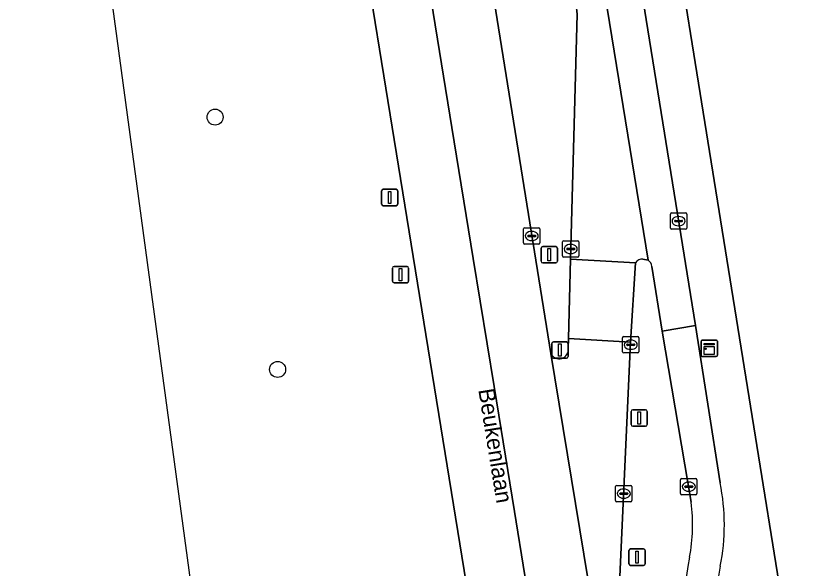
# Model space of a CAD drawing. Extents: x 159262 to 160143, y 383399 to 384319.
# Drawn here: x 159350.25 to 159399.17, y 383448.25 to 383481.97 of the extents above; entities that cross this region are included whole.
import ezdxf

# ---------------------------------------------------------------- set-up
doc = ezdxf.new("R2010")
doc.units = 0
for name, color, linetype in [('IMGEO_Berm_groen', 7, 'Continuous'), ('IMGEO_Boom', 7, 'Continuous'), ('IMGEO_Erf', 7, 'Continuous'), ('IMGEO_Fietspad_open', 7, 'Continuous'), ('IMGEO_Kast', 7, 'Continuous'), ('IMGEO_Kolk', 7, 'Continuous'), ('IMGEO_Lichtmast', 7, 'Continuous'), ('IMGEO_Openbare_ruimte_label', 7, 'Continuous'), ('IMGEO_Rijbaan_lokaal_gesloten', 7, 'Continuous'), ('IMGEO_Rijbaan_lokaal_open', 7, 'Continuous'), ('IMGEO_Rijbaan_regionaal_gesloten', 7, 'Continuous'), ('IMGEO_Verkeersbordpaal', 7, 'Continuous'), ('IMGEO_Verkeerseiland_groen', 7, 'Continuous'), ('IMGEO_Voetpad_open', 7, 'Continuous')]:
    doc.layers.add(name, color=color, linetype=linetype)

msp = doc.modelspace()

# ---------------------------------------------------------------- linework, layer by layer
at = {"layer": 'IMGEO_Berm_groen'}
for points in [[(159368.679, 383422.601), (159369.095, 383421.341), (159380.669, 383429.119), (159367.261, 383511.764), (159363.844, 383532.545)], [(159350.246, 383528.852), (159350.892, 383521.287), (159361.209, 383445.028)], [(159373.203, 383521.75), (159374.599, 383512.896), (159382.872, 383461.395)], [(159383.928, 383461.718), (159383.954, 383462.302), (159384.076, 383467.136), (159384.482, 383482.078), (159384.42, 383482.66)]]:
    msp.add_lwpolyline(points, dxfattribs=at)
msp.add_arc((159383.381, 383461.62), 0.556, 203.8516, 10.1631, dxfattribs=at)
at = {"layer": 'IMGEO_Boom'}
for centre in [(159362.391, 383475.803), (159366.206, 383460.413)]:
    msp.add_circle(centre, 0.489, dxfattribs=at)
at = {"layer": 'IMGEO_Erf'}
msp.add_lwpolyline([(159388.351, 383496.339), (159388.896, 383496.455), (159398.537, 383436.587)], dxfattribs=at)
at = {"layer": 'IMGEO_Fietspad_open'}
msp.add_lwpolyline([(159393.202, 383453.494), (159391.692, 383463.101), (159389.673, 383462.75), (159391.436, 383452.315)], dxfattribs=at)
for centre, radius, start, end in [((159380.536, 383450.935), 12.922, 348.7336, 11.4242), ((159380.345, 383450.958), 11.174, 349.6806, 6.9771), ((159412.156, 383444.646), 21.259, 168.3033, 192.4442), ((159413.674, 383444.528), 20.83, 169.2581, 190.8154)]:
    msp.add_arc(centre, radius, start, end, dxfattribs=at)
at = {"layer": 'IMGEO_Kast'}
for p, q in [((159392.036, 383461.283), (159392.036, 383462.124)), ((159392.036, 383462.124), (159392.036, 383461.283)), ((159392.111, 383462.208), (159392.952, 383462.208)), ((159392.952, 383462.208), (159392.111, 383462.208)), ((159393.036, 383462.133), (159393.036, 383461.292)), ((159393.036, 383461.292), (159393.036, 383462.133)), ((159392.961, 383461.208), (159392.12, 383461.208)), ((159392.12, 383461.208), (159392.961, 383461.208))]:
    msp.add_line(p, q, dxfattribs=at)
for points in [[(159392.231, 383461.998), (159392.831, 383461.998), (159392.831, 383461.913), (159392.231, 383461.913), (159392.231, 383461.998)], [(159392.231, 383461.823), (159392.831, 383461.823), (159392.831, 383461.334), (159392.231, 383461.334), (159392.231, 383461.823)]]:
    msp.add_lwpolyline(points, dxfattribs=at)
msp.add_circle((159392.315, 383461.672), 0.0377, dxfattribs=at)
for centre, start, end in [((159392.114, 383462.13), 92.4484, 184.2845), ((159392.114, 383462.13), 92.4484, 184.2845), ((159392.958, 383462.13), 2.4484, 94.2845), ((159392.958, 383462.13), 2.4484, 94.2845), ((159392.114, 383461.286), 182.4484, 274.2845), ((159392.114, 383461.286), 182.4484, 274.2845), ((159392.958, 383461.286), 272.4484, 4.2845), ((159392.958, 383461.286), 272.4484, 4.2845)]:
    msp.add_arc(centre, 0.0779, start, end, dxfattribs=at)
at = {"layer": 'IMGEO_Kolk'}
for p, q in [((159390.242, 383469.961), (159391.094, 383469.961)), ((159390.167, 383469.035), (159390.167, 383469.887)), ((159390.426, 383469.455), (159390.426, 383469.467)), ((159390.864, 383469.418), (159390.466, 383469.418)), ((159390.469, 383469.504), (159390.867, 383469.504)), ((159390.655, 383469.741), (159390.68, 383469.741)), ((159390.91, 383469.467), (159390.91, 383469.455)), ((159391.168, 383469.887), (159391.168, 383469.035)), ((159381.207, 383468.128), (159381.207, 383468.98)), ((159381.282, 383469.054), (159382.134, 383469.054)), ((159382.208, 383468.98), (159382.208, 383468.128)), ((159391.094, 383468.961), (159390.242, 383468.961)), ((159390.678, 383469.181), (159390.653, 383469.181)), ((159381.466, 383468.548), (159381.466, 383468.56)), ((159381.904, 383468.511), (159381.506, 383468.511)), ((159381.509, 383468.597), (159381.907, 383468.597)), ((159381.695, 383468.834), (159381.72, 383468.834)), ((159381.95, 383468.56), (159381.95, 383468.548)), ((159382.134, 383468.054), (159381.282, 383468.054)), ((159381.718, 383468.274), (159381.693, 383468.274)), ((159383.585, 383467.336), (159383.585, 383468.188)), ((159383.66, 383468.262), (159384.512, 383468.262)), ((159384.073, 383468.042), (159384.098, 383468.042)), ((159384.586, 383468.188), (159384.586, 383467.336)), ((159383.844, 383467.756), (159383.844, 383467.768)), ((159384.282, 383467.719), (159383.884, 383467.719)), ((159383.887, 383467.805), (159384.285, 383467.805)), ((159384.096, 383467.482), (159384.071, 383467.482)), ((159384.328, 383467.768), (159384.328, 383467.756)), ((159384.512, 383467.262), (159383.66, 383467.262)), ((159387.245, 383461.495), (159387.245, 383462.347)), ((159387.32, 383462.421), (159388.172, 383462.421)), ((159387.733, 383462.201), (159387.758, 383462.201)), ((159388.246, 383462.347), (159388.246, 383461.495)), ((159387.504, 383461.915), (159387.504, 383461.927)), ((159387.942, 383461.878), (159387.544, 383461.878)), ((159387.547, 383461.964), (159387.945, 383461.964)), ((159387.756, 383461.641), (159387.731, 383461.641)), ((159387.988, 383461.927), (159387.988, 383461.915)), ((159388.172, 383461.421), (159387.32, 383461.421)), ((159390.863, 383453.765), (159391.715, 383453.765)), ((159386.896, 383453.34), (159387.748, 383453.34)), ((159390.788, 383452.839), (159390.788, 383453.691)), ((159391.09, 383453.308), (159391.488, 383453.308)), ((159391.276, 383453.545), (159391.301, 383453.545)), ((159391.789, 383453.691), (159391.789, 383452.839)), ((159386.821, 383452.414), (159386.821, 383453.266)), ((159387.08, 383452.834), (159387.08, 383452.846)), ((159387.518, 383452.797), (159387.12, 383452.797)), ((159387.123, 383452.883), (159387.521, 383452.883)), ((159387.309, 383453.12), (159387.334, 383453.12)), ((159387.564, 383452.846), (159387.564, 383452.834)), ((159387.822, 383453.266), (159387.822, 383452.414)), ((159391.047, 383453.259), (159391.047, 383453.271)), ((159391.485, 383453.222), (159391.087, 383453.222)), ((159391.299, 383452.985), (159391.274, 383452.985)), ((159391.531, 383453.271), (159391.531, 383453.259)), ((159387.748, 383452.34), (159386.896, 383452.34)), ((159387.332, 383452.56), (159387.307, 383452.56)), ((159391.715, 383452.765), (159390.863, 383452.765))]:
    msp.add_line(p, q, dxfattribs=at)
for points in [[(159390.242, 383469.961), (159391.094, 383469.961)], [(159390.167, 383469.035), (159390.167, 383469.887)], [(159391.168, 383469.887), (159391.168, 383469.035)], [(159381.207, 383468.128), (159381.207, 383468.98)], [(159381.282, 383469.054), (159382.134, 383469.054)], [(159382.208, 383468.98), (159382.208, 383468.128)], [(159391.094, 383468.961), (159390.242, 383468.961)], [(159382.134, 383468.054), (159381.282, 383468.054)], [(159383.585, 383467.336), (159383.585, 383468.188)], [(159383.66, 383468.262), (159384.512, 383468.262)], [(159384.586, 383468.188), (159384.586, 383467.336)], [(159384.512, 383467.262), (159383.66, 383467.262)], [(159387.245, 383461.495), (159387.245, 383462.347)], [(159387.32, 383462.421), (159388.172, 383462.421)], [(159388.246, 383462.347), (159388.246, 383461.495)], [(159388.172, 383461.421), (159387.32, 383461.421)], [(159390.863, 383453.765), (159391.715, 383453.765)], [(159386.896, 383453.34), (159387.748, 383453.34)], [(159390.788, 383452.839), (159390.788, 383453.691)], [(159391.789, 383453.691), (159391.789, 383452.839)], [(159386.821, 383452.414), (159386.821, 383453.266)], [(159387.822, 383453.266), (159387.822, 383452.414)], [(159387.748, 383452.34), (159386.896, 383452.34)], [(159391.715, 383452.765), (159390.863, 383452.765)]]:
    msp.add_lwpolyline(points, dxfattribs=at)
for centre, radius, start, end in [((159390.244, 383469.885), 0.0765, 91.552, 178.448), ((159390.244, 383469.885), 0.0765, 91.552, 178.448), ((159391.092, 383469.885), 0.0765, 1.552, 88.448), ((159391.092, 383469.885), 0.0765, 1.552, 88.448), ((159390.466, 383469.464), 0.0403, 85.8775, 175.7526), ((159390.463, 383469.454), 0.0366, 178.938, 274.7102), ((159390.867, 383469.461), 0.043, 264.8664, 352.4533), ((159390.871, 383469.466), 0.0386, 1.7309, 96.639), ((159381.284, 383468.978), 0.0765, 91.552, 178.448), ((159381.284, 383468.978), 0.0765, 91.552, 178.448), ((159382.132, 383468.978), 0.0765, 1.552, 88.448), ((159382.132, 383468.978), 0.0765, 1.552, 88.448), ((159390.244, 383469.037), 0.0765, 181.552, 268.448), ((159390.244, 383469.037), 0.0765, 181.552, 268.448), ((159391.092, 383469.037), 0.0765, 271.552, 358.448), ((159391.092, 383469.037), 0.0765, 271.552, 358.448), ((159381.506, 383468.557), 0.0403, 85.8775, 175.7526), ((159381.503, 383468.547), 0.0366, 178.938, 274.7102), ((159381.907, 383468.554), 0.043, 264.8664, 352.4533), ((159381.911, 383468.559), 0.0386, 1.7309, 96.639), ((159381.284, 383468.13), 0.0765, 181.552, 268.448), ((159381.284, 383468.13), 0.0765, 181.552, 268.448), ((159382.132, 383468.13), 0.0765, 271.552, 358.448), ((159382.132, 383468.13), 0.0765, 271.552, 358.448), ((159383.662, 383468.186), 0.0765, 91.552, 178.448), ((159383.662, 383468.186), 0.0765, 91.552, 178.448), ((159384.51, 383468.186), 0.0765, 1.552, 88.448), ((159384.51, 383468.186), 0.0765, 1.552, 88.448), ((159383.884, 383467.765), 0.0403, 85.8775, 175.7526), ((159383.881, 383467.755), 0.0366, 178.938, 274.7102), ((159384.285, 383467.762), 0.043, 264.8664, 352.4533), ((159384.289, 383467.767), 0.0386, 1.7309, 96.639), ((159383.662, 383467.338), 0.0765, 181.552, 268.448), ((159383.662, 383467.338), 0.0765, 181.552, 268.448), ((159384.51, 383467.338), 0.0765, 271.552, 358.448), ((159384.51, 383467.338), 0.0765, 271.552, 358.448), ((159387.322, 383462.345), 0.0765, 91.552, 178.448), ((159387.322, 383462.345), 0.0765, 91.552, 178.448), ((159388.17, 383462.345), 0.0765, 1.552, 88.448), ((159388.17, 383462.345), 0.0765, 1.552, 88.448), ((159387.544, 383461.924), 0.0403, 85.8775, 175.7526), ((159387.541, 383461.914), 0.0366, 178.938, 274.7102), ((159387.945, 383461.921), 0.043, 264.8664, 352.4533), ((159387.949, 383461.926), 0.0386, 1.7309, 96.639), ((159387.322, 383461.497), 0.0765, 181.552, 268.448), ((159387.322, 383461.497), 0.0765, 181.552, 268.448), ((159388.17, 383461.497), 0.0765, 271.552, 358.448), ((159388.17, 383461.497), 0.0765, 271.552, 358.448), ((159390.865, 383453.689), 0.0765, 91.552, 178.448), ((159390.865, 383453.689), 0.0765, 91.552, 178.448), ((159391.713, 383453.689), 0.0765, 1.552, 88.448), ((159391.713, 383453.689), 0.0765, 1.552, 88.448), ((159386.898, 383453.264), 0.0765, 91.552, 178.448), ((159386.898, 383453.264), 0.0765, 91.552, 178.448), ((159387.746, 383453.264), 0.0765, 1.552, 88.448), ((159387.746, 383453.264), 0.0765, 1.552, 88.448), ((159391.087, 383453.268), 0.0403, 85.8775, 175.7526), ((159391.492, 383453.27), 0.0386, 1.7309, 96.639), ((159387.12, 383452.843), 0.0403, 85.8775, 175.7526), ((159387.117, 383452.833), 0.0366, 178.938, 274.7102), ((159387.521, 383452.84), 0.043, 264.8664, 352.4533), ((159387.525, 383452.845), 0.0386, 1.7309, 96.639), ((159390.865, 383452.841), 0.0765, 181.552, 268.448), ((159390.865, 383452.841), 0.0765, 181.552, 268.448), ((159391.084, 383453.258), 0.0366, 178.938, 274.7102), ((159391.488, 383453.265), 0.043, 264.8664, 352.4533), ((159391.713, 383452.841), 0.0765, 271.552, 358.448), ((159391.713, 383452.841), 0.0765, 271.552, 358.448), ((159386.898, 383452.416), 0.0765, 181.552, 268.448), ((159386.898, 383452.416), 0.0765, 181.552, 268.448), ((159387.746, 383452.416), 0.0765, 271.552, 358.448), ((159387.746, 383452.416), 0.0765, 271.552, 358.448)]:
    msp.add_arc(centre, radius, start, end, dxfattribs=at)
for centre, major_axis, ratio, start_param, end_param in [((159390.654, 383469.461), (-0.387, 0.002), 0.722429, 4.712389, 7.853982), ((159390.679, 383469.461), (-0.39, 0.002), 0.717154, 1.570796, 4.712389), ((159381.694, 383468.554), (-0.387, 0.002), 0.722429, 4.712389, 7.853982), ((159381.719, 383468.554), (-0.39, 0.002), 0.717154, 1.570796, 4.712389), ((159384.072, 383467.762), (-0.387, 0.002), 0.722429, 4.712389, 7.853982), ((159384.097, 383467.762), (-0.39, 0.002), 0.717154, 1.570796, 4.712389), ((159387.732, 383461.921), (-0.387, 0.002), 0.722429, 4.712389, 7.853982), ((159387.757, 383461.921), (-0.39, 0.002), 0.717154, 1.570796, 4.712389), ((159391.275, 383453.265), (-0.387, 0.002), 0.722429, 4.712389, 7.853982), ((159391.3, 383453.265), (-0.39, 0.002), 0.717154, 1.570796, 4.712389), ((159387.308, 383452.84), (-0.387, 0.002), 0.722429, 4.712389, 7.853982), ((159387.333, 383452.84), (-0.39, 0.002), 0.717154, 1.570796, 4.712389)]:
    msp.add_ellipse(centre, major_axis=major_axis, ratio=ratio, start_param=start_param, end_param=end_param, dxfattribs=at)
at = {"layer": 'IMGEO_Lichtmast'}
for p, q in [((159372.647, 383471.401), (159373.437, 383471.401)), ((159373.437, 383471.401), (159372.647, 383471.401)), ((159372.547, 383470.501), (159372.547, 383471.301)), ((159372.547, 383471.301), (159372.547, 383470.501)), ((159373.537, 383471.301), (159373.537, 383470.501)), ((159373.537, 383470.501), (159373.537, 383471.301)), ((159373.437, 383470.401), (159372.647, 383470.401)), ((159372.647, 383470.401), (159373.437, 383470.401)), ((159387.638, 383448.567), (159387.638, 383449.367)), ((159387.638, 383449.367), (159387.638, 383448.567)), ((159387.738, 383449.467), (159388.528, 383449.467)), ((159388.528, 383449.467), (159387.738, 383449.467)), ((159388.628, 383449.367), (159388.628, 383448.567)), ((159388.628, 383448.567), (159388.628, 383449.367)), ((159388.528, 383448.467), (159387.738, 383448.467)), ((159387.738, 383448.467), (159388.528, 383448.467))]:
    msp.add_line(p, q, dxfattribs=at)
for points in [[(159372.967, 383471.276), (159373.117, 383471.276), (159373.117, 383470.526), (159372.967, 383470.526), (159372.967, 383471.276)], [(159388.058, 383449.342), (159388.208, 383449.342), (159388.208, 383448.592), (159388.058, 383448.592), (159388.058, 383449.342)]]:
    msp.add_lwpolyline(points, dxfattribs=at)
for centre, start, end in [((159372.647, 383471.301), 90, 180), ((159372.647, 383471.301), 90, 180), ((159373.437, 383471.301), 0, 90), ((159373.437, 383471.301), 360, 90), ((159372.647, 383470.501), 180, 270), ((159372.647, 383470.501), 180, 270), ((159373.437, 383470.501), 270, 0), ((159373.437, 383470.501), 270, 0), ((159387.738, 383449.367), 90, 180), ((159387.738, 383449.367), 90, 180), ((159388.528, 383449.367), 0, 90), ((159388.528, 383449.367), 360, 90), ((159387.738, 383448.567), 180, 270), ((159387.738, 383448.567), 180, 270), ((159388.528, 383448.567), 270, 0), ((159388.528, 383448.567), 270, 0)]:
    msp.add_arc(centre, 0.1, start, end, dxfattribs=at)
at = {"layer": 'IMGEO_Rijbaan_lokaal_gesloten'}
for points in [[(159389.025, 383466.697), (159389.673, 383462.75), (159391.692, 383463.101), (159387.999, 383486.067), (159386.735, 383493.94), (159386.559, 383495.094)], [(159384.521, 383493.458), (159388.815, 383467.076)]]:
    msp.add_lwpolyline(points, dxfattribs=at)
msp.add_arc((159388.559, 383466.687), 0.466, 1.2623, 56.7185, dxfattribs=at)
at = {"layer": 'IMGEO_Rijbaan_lokaal_open'}
for points in [[(159382.551, 383494.798), (159384.367, 383483.37), (159384.42, 383482.66), (159384.482, 383482.078), (159384.076, 383467.136), (159388.037, 383466.91)], [(159388.493, 383467.146), (159388.815, 383467.076), (159384.521, 383493.458)], [(159382.872, 383461.395), (159386.653, 383438.397), (159387.738, 383462.086), (159383.954, 383462.302), (159383.928, 383461.718)]]:
    msp.add_lwpolyline(points, dxfattribs=at)
msp.add_lwpolyline([(159388.037, 383466.91), (159384.076, 383467.136), (159383.954, 383462.302), (159387.738, 383462.086)], close=True, dxfattribs=at)
for centre, radius, start, end in [((159388.462, 383466.648), 0.499, 86.3956, 148.3315), ((159383.381, 383461.62), 0.556, 203.8516, 10.1631)]:
    msp.add_arc(centre, radius, start, end, dxfattribs=at)
at = {"layer": 'IMGEO_Rijbaan_regionaal_gesloten'}
for points in [[(159374.599, 383512.896), (159370.789, 383512.308), (159372.324, 383502.886), (159373.626, 383494.891), (159374.286, 383490.841), (159375.572, 383482.944), (159376.837, 383475.178), (159378.139, 383467.19), (159379.413, 383459.368), (159380.654, 383451.75), (159381.925, 383443.946), (159383.162, 383436.358), (159384.01, 383431.147), (159387.459, 383433.241), (159387.186, 383435.409), (159386.779, 383437.622), (159386.653, 383438.397), (159382.872, 383461.395)], [(159370.789, 383512.308), (159367.261, 383511.764), (159380.669, 383429.119), (159384.01, 383431.147), (159383.162, 383436.358), (159381.925, 383443.946), (159380.654, 383451.75), (159379.413, 383459.368), (159378.139, 383467.19), (159376.837, 383475.178), (159375.572, 383482.944), (159374.286, 383490.841), (159373.626, 383494.891), (159372.324, 383502.886)]]:
    msp.add_lwpolyline(points, close=True, dxfattribs=at)
at = {"layer": 'IMGEO_Verkeersbordpaal'}
for p, q in [((159382.279, 383467.01), (159382.279, 383467.81)), ((159382.279, 383467.81), (159382.279, 383467.01)), ((159382.379, 383467.91), (159383.169, 383467.91)), ((159383.169, 383467.91), (159382.379, 383467.91)), ((159383.269, 383467.81), (159383.269, 383467.01)), ((159383.269, 383467.01), (159383.269, 383467.81)), ((159373.208, 383465.8), (159373.208, 383466.6)), ((159373.208, 383466.6), (159373.208, 383465.8)), ((159373.308, 383466.7), (159374.098, 383466.7)), ((159374.098, 383466.7), (159373.308, 383466.7)), ((159374.198, 383466.6), (159374.198, 383465.8)), ((159374.198, 383465.8), (159374.198, 383466.6)), ((159383.169, 383466.91), (159382.379, 383466.91)), ((159382.379, 383466.91), (159383.169, 383466.91)), ((159374.098, 383465.7), (159373.308, 383465.7)), ((159373.308, 383465.7), (159374.098, 383465.7)), ((159383.03, 383462.095), (159383.82, 383462.095)), ((159383.82, 383462.095), (159383.03, 383462.095)), ((159382.93, 383461.195), (159382.93, 383461.995)), ((159382.93, 383461.995), (159382.93, 383461.195)), ((159383.92, 383461.995), (159383.92, 383461.195)), ((159383.92, 383461.195), (159383.92, 383461.995)), ((159383.82, 383461.095), (159383.03, 383461.095)), ((159383.03, 383461.095), (159383.82, 383461.095)), ((159387.767, 383457.055), (159387.767, 383457.855)), ((159387.767, 383457.855), (159387.767, 383457.055)), ((159387.867, 383457.955), (159388.657, 383457.955)), ((159388.657, 383457.955), (159387.867, 383457.955)), ((159388.757, 383457.855), (159388.757, 383457.055)), ((159388.757, 383457.055), (159388.757, 383457.855)), ((159388.657, 383456.955), (159387.867, 383456.955)), ((159387.867, 383456.955), (159388.657, 383456.955))]:
    msp.add_line(p, q, dxfattribs=at)
for points in [[(159382.699, 383467.785), (159382.849, 383467.785), (159382.849, 383467.035), (159382.699, 383467.035), (159382.699, 383467.785)], [(159373.628, 383466.575), (159373.778, 383466.575), (159373.778, 383465.825), (159373.628, 383465.825), (159373.628, 383466.575)], [(159383.35, 383461.97), (159383.5, 383461.97), (159383.5, 383461.22), (159383.35, 383461.22), (159383.35, 383461.97)], [(159388.187, 383457.83), (159388.337, 383457.83), (159388.337, 383457.08), (159388.187, 383457.08), (159388.187, 383457.83)]]:
    msp.add_lwpolyline(points, dxfattribs=at)
for centre, start, end in [((159382.379, 383467.81), 90, 180), ((159382.379, 383467.81), 90, 180), ((159383.169, 383467.81), 0, 90), ((159383.169, 383467.81), 360, 90), ((159382.379, 383467.01), 180, 270), ((159382.379, 383467.01), 180, 270), ((159383.169, 383467.01), 270, 0), ((159383.169, 383467.01), 270, 0), ((159373.308, 383466.6), 90, 180), ((159373.308, 383466.6), 90, 180), ((159374.098, 383466.6), 0, 90), ((159374.098, 383466.6), 360, 90), ((159373.308, 383465.8), 180, 270), ((159373.308, 383465.8), 180, 270), ((159374.098, 383465.8), 270, 0), ((159374.098, 383465.8), 270, 0), ((159383.03, 383461.995), 90, 180), ((159383.03, 383461.995), 90, 180), ((159383.82, 383461.995), 0, 90), ((159383.82, 383461.995), 360, 90), ((159383.03, 383461.195), 180, 270), ((159383.03, 383461.195), 180, 270), ((159383.82, 383461.195), 270, 0), ((159383.82, 383461.195), 270, 0), ((159387.867, 383457.855), 90, 180), ((159387.867, 383457.855), 90, 180), ((159388.657, 383457.855), 0, 90), ((159388.657, 383457.855), 360, 90), ((159387.867, 383457.055), 180, 270), ((159387.867, 383457.055), 180, 270), ((159388.657, 383457.055), 270, 0), ((159388.657, 383457.055), 270, 0)]:
    msp.add_arc(centre, 0.1, start, end, dxfattribs=at)
at = {"layer": 'IMGEO_Verkeerseiland_groen'}
for points in [[(159388.815, 383467.076), (159388.493, 383467.146)], [(159388.037, 383466.91), (159387.738, 383462.086), (159386.653, 383438.397), (159386.779, 383437.622), (159387.186, 383435.409), (159387.459, 383433.241)], [(159391.436, 383452.315), (159389.673, 383462.75), (159389.025, 383466.697)]]:
    msp.add_lwpolyline(points, dxfattribs=at)
for centre, radius, start, end in [((159388.462, 383466.648), 0.499, 86.3956, 148.3315), ((159388.559, 383466.687), 0.466, 1.2623, 56.7185), ((159380.345, 383450.958), 11.174, 349.6806, 6.9771), ((159412.156, 383444.646), 21.259, 168.3033, 192.4442)]:
    msp.add_arc(centre, radius, start, end, dxfattribs=at)
at = {"layer": 'IMGEO_Voetpad_open'}
for points in [[(159396.15, 383431.025), (159399.169, 383432.09), (159398.537, 383436.587), (159388.896, 383496.455), (159388.351, 383496.339)], [(159386.559, 383495.094), (159386.735, 383493.94), (159387.821, 383494.136), (159389.054, 383486.229), (159387.999, 383486.067), (159391.692, 383463.101), (159393.202, 383453.494)]]:
    msp.add_lwpolyline(points, dxfattribs=at)
for centre, radius, start, end in [((159380.536, 383450.935), 12.922, 348.7336, 11.4242), ((159413.674, 383444.528), 20.83, 169.2581, 190.8154)]:
    msp.add_arc(centre, radius, start, end, dxfattribs=at)

# ---------------------------------------------------------------- texts
at = {"layer": 'IMGEO_Openbare_ruimte_label'}
msp.add_text('Beukenlaan', height=1, rotation=279.1514, dxfattribs=at).set_placement((159378.444, 383459.176))

doc.saveas('drawing.dxf')
